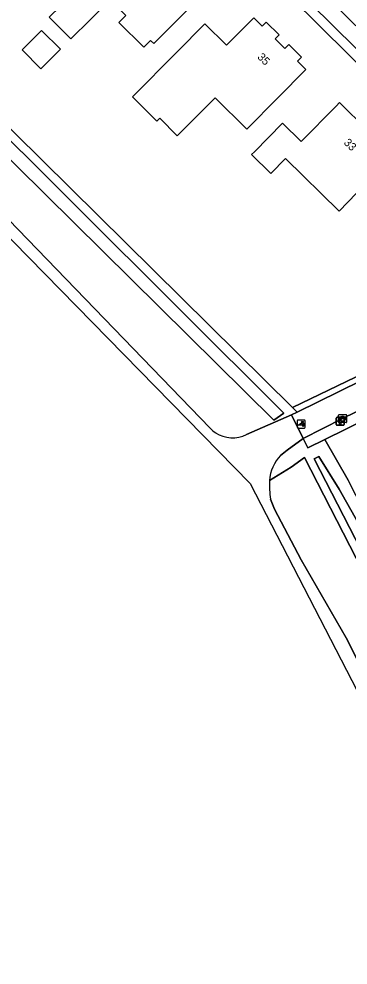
# Model space of a CAD drawing. Extents: x 160455 to 162082, y 388339 to 389736.
# Drawn here: x 160532.5 to 160573.7, y 389185.7 to 389303.9 of the extents above; entities that cross this region are included whole.
import ezdxf

# ---------------------------------------------------------------- set-up
doc = ezdxf.new("R2010")
doc.units = 0
for name, color, linetype in [('IMGEO_Erf', 7, 'Continuous'), ('IMGEO_Fietspad_gesloten', 7, 'Continuous'), ('IMGEO_Fietspad_open', 7, 'Continuous'), ('IMGEO_Groenvoorziening', 7, 'Continuous'), ('IMGEO_Hek', 7, 'Continuous'), ('IMGEO_Kolk', 7, 'Continuous'), ('IMGEO_Lichtmast', 7, 'Continuous'), ('IMGEO_Loofbos', 7, 'Continuous'), ('IMGEO_Pand', 7, 'Continuous'), ('IMGEO_Pand_nummerreeks', 7, 'Continuous'), ('IMGEO_Parkeervlak_open', 7, 'Continuous'), ('IMGEO_Poller', 7, 'Continuous'), ('IMGEO_Voetpad_open', 7, 'Continuous'), ('IMGEO_Waterloop', 7, 'Continuous')]:
    doc.layers.add(name, color=color, linetype=linetype)

msp = doc.modelspace()

# ---------------------------------------------------------------- linework, layer by layer
at = {"layer": 'IMGEO_Erf'}
for points in [[(160541.05, 389331.76), (160529.57, 389343.17), (160522.54, 389350.1), (160521.17, 389351.45), (160477.21, 389344.92), (160476.5, 389344.82), (160504.09, 389317.17), (160566.73, 389255.36), (160601.46, 389272.06), (160573.76, 389299.44)], [(160545.16, 389308), (160549.19, 389312.01), (160549.61, 389312.43), (160551.59, 389310.44), (160552.45, 389311.31), (160555.77, 389308.03), (160554.91, 389307.16), (160555.3, 389306.79), (160551.77, 389303.26), (160549.35, 389300.83), (160548.96, 389301.22), (160548.1, 389300.36), (160545, 389303.47), (160545.86, 389304.33), (160543.9, 389306.29), (160538.99, 389301.41), (160536.29, 389304.12), (160539.14, 389306.96), (160542.68, 389310.48)], [(160552.24, 389299.75), (160555.76, 389303.3), (160558.47, 389300.62), (160561.87, 389304.06), (160562.94, 389303), (160563.43, 389303.5), (160565.03, 389301.91), (160564.54, 389301.41), (160565.75, 389300.21), (160566.24, 389300.71), (160567.84, 389299.12), (160567.35, 389298.63), (160568.4, 389297.58), (160564.88, 389294.03), (160561.01, 389290.12), (160557.02, 389294.07), (160552.3, 389289.31), (160550.1, 389291.49), (160549.75, 389291.14), (160546.7, 389294.16)], [(160537.68, 389300.11), (160535.23, 389297.68), (160532.89, 389300.04), (160535.33, 389302.47)], [(160572.16, 389293), (160572.59, 389293.45), (160576.04, 389290.04), (160579.32, 389286.81), (160575.82, 389283.24), (160572.54, 389279.9), (160565.84, 389286.47), (160564.01, 389284.6), (160561.6, 389286.96), (160561.96, 389287.32), (160565.46, 389290.89), (160567.81, 389288.58)]]:
    msp.add_lwpolyline(points, close=True, dxfattribs=at)
msp.add_lwpolyline([(160589.14, 389260.39), (160570.78, 389251.37), (160573.68, 389246.26)], dxfattribs=at)
at = {"layer": 'IMGEO_Fietspad_gesloten'}
for points in [[(160556.37, 389252.81), (160500, 389311.07), (160483.76, 389327.85), (160483.32, 389327.42), (160482.33, 389326.48), (160561.44, 389245.87), (160611.02, 389149.89), (160621.46, 389140.34), (160622.7, 389137.8)], [(160565.21, 389249.37), (160566.05, 389250), (160568.04, 389251.49), (160566.61, 389254.45), (160560.98, 389251.97)], [(160595.51, 389183.11), (160591.81, 389190.69), (160587.74, 389198.52), (160584.27, 389205.22), (160580.21, 389213.03), (160576.69, 389220.14), (160573.42, 389226.57), (160567.81, 389236.32), (160564.46, 389242.64), (160563.98, 389243.89)]]:
    msp.add_lwpolyline(points, dxfattribs=at)
for centre, radius, start, end in [((160559.23, 389255.49), 3.92, 223.2124, 237.1765), ((160559.24, 389255.51), 3.95, 237.1607, 296.0751), ((160568.83, 389245.92), 4.99, 136.4036, 176.4603), ((160575.7, 389245.72), 11.87, 177.5436, 188.9)]:
    msp.add_arc(centre, radius, start, end, dxfattribs=at)
at = {"layer": 'IMGEO_Fietspad_open'}
msp.add_lwpolyline([(160602.94, 389272.29), (160601.8, 389271.73), (160567.3, 389254.79), (160566.61, 389254.45), (160568.04, 389251.49), (160572.98, 389253.96), (160589.99, 389262.28), (160605.39, 389269.77)], dxfattribs=at)
at = {"layer": 'IMGEO_Groenvoorziening'}
for points in [[(160601.8, 389271.73), (160601.46, 389272.06), (160566.73, 389255.36), (160567.3, 389254.79)], [(160624.19, 389145.4), (160623.05, 389144.83), (160569.43, 389248.94), (160570.02, 389249.22), (160572.55, 389245.16), (160578.76, 389234.16)]]:
    msp.add_lwpolyline(points, close=True, dxfattribs=at)
for points in [[(160578.79, 389237.2), (160575.79, 389242.52), (160575.65, 389242.45), (160573.68, 389246.26), (160570.78, 389251.37), (160568.63, 389250.31), (160568.04, 389251.49), (160566.05, 389250), (160565.21, 389249.37)], [(160563.85, 389246.23), (160566.57, 389247.88), (160568.21, 389249.12), (160581.98, 389222.33), (160583.95, 389218.53), (160589.98, 389206.82), (160591.69, 389203.52), (160608.49, 389170.9), (160609.94, 389168.09), (160621.95, 389144.78), (160617.82, 389144.17), (160618.16, 389143.88), (160618.79, 389143.48), (160619.42, 389143.08), (160620.07, 389142.69), (160620.54, 389142.41), (160621.39, 389141.97), (160622.37, 389141.59)]]:
    msp.add_lwpolyline(points, dxfattribs=at)
msp.add_arc((160568.83, 389245.92), 4.99, 136.4036, 176.4603, dxfattribs=at)
at = {"layer": 'IMGEO_Hek'}
for points in [[(160566.73, 389255.36), (160504.09, 389317.17), (160476.5, 389344.82)], [(160601.46, 389272.06), (160566.73, 389255.36)]]:
    msp.add_lwpolyline(points, dxfattribs=at)
at = {"layer": 'IMGEO_Kolk'}
for p, q in [((160572.48, 389253.54), (160572.48, 389254.39)), ((160572.56, 389254.46), (160573.41, 389254.46)), ((160572.74, 389253.96), (160572.74, 389253.97)), ((160572.78, 389254.01), (160573.18, 389254.01)), ((160573.18, 389253.92), (160572.78, 389253.92)), ((160572.97, 389254.24), (160572.99, 389254.24)), ((160573.22, 389253.97), (160573.22, 389253.96)), ((160573.48, 389254.39), (160573.48, 389253.54)), ((160573.41, 389253.46), (160572.56, 389253.46)), ((160572.99, 389253.68), (160572.97, 389253.68))]:
    msp.add_line(p, q, dxfattribs=at)
for points in [[(160572.48, 389253.54), (160572.48, 389254.39)], [(160572.56, 389254.46), (160573.41, 389254.46)], [(160573.48, 389254.39), (160573.48, 389253.54)], [(160573.41, 389253.46), (160572.56, 389253.46)]]:
    msp.add_lwpolyline(points, dxfattribs=at)
for centre, radius, start, end in [((160572.56, 389254.39), 0.0765, 91.552, 178.448), ((160572.56, 389254.39), 0.0765, 91.552, 178.448), ((160572.78, 389253.97), 0.0403, 85.8775, 175.7526), ((160572.78, 389253.96), 0.0366, 178.938, 274.7102), ((160573.19, 389253.97), 0.0386, 1.7309, 96.639), ((160573.18, 389253.96), 0.043, 264.8664, 352.4533), ((160573.41, 389254.39), 0.0765, 1.552, 88.448), ((160573.41, 389254.39), 0.0765, 1.552, 88.448), ((160572.56, 389253.54), 0.0765, 181.552, 268.448), ((160572.56, 389253.54), 0.0765, 181.552, 268.448), ((160573.41, 389253.54), 0.0765, 271.552, 358.448), ((160573.41, 389253.54), 0.0765, 271.552, 358.448)]:
    msp.add_arc(centre, radius, start, end, dxfattribs=at)
for centre, major_axis, ratio, start_param, end_param in [((160572.97, 389253.96), (-0.387, 0.002), 0.722429, 4.712389, 7.853982), ((160572.99, 389253.96), (-0.39, 0.002), 0.717154, 1.570796, 4.712389)]:
    msp.add_ellipse(centre, major_axis=major_axis, ratio=ratio, start_param=start_param, end_param=end_param, dxfattribs=at)
at = {"layer": 'IMGEO_Lichtmast'}
for p, q in [((160572.19, 389253.23), (160572.19, 389254.03)), ((160572.19, 389254.03), (160572.19, 389253.23)), ((160572.29, 389254.13), (160573.08, 389254.13)), ((160573.08, 389254.13), (160572.29, 389254.13)), ((160573.18, 389254.03), (160573.18, 389253.23)), ((160573.18, 389253.23), (160573.18, 389254.03)), ((160573.08, 389253.13), (160572.29, 389253.13)), ((160572.29, 389253.13), (160573.08, 389253.13))]:
    msp.add_line(p, q, dxfattribs=at)
msp.add_lwpolyline([(160572.61, 389254), (160572.76, 389254), (160572.76, 389253.25), (160572.61, 389253.25), (160572.61, 389254)], dxfattribs=at)
for centre, start, end in [((160572.29, 389254.03), 90, 180), ((160572.29, 389254.03), 90, 180), ((160573.08, 389254.03), 0, 90), ((160573.08, 389254.03), 360, 90), ((160572.29, 389253.23), 180, 270), ((160572.29, 389253.23), 180, 270), ((160573.08, 389253.23), 270, 0), ((160573.08, 389253.23), 270, 0)]:
    msp.add_arc(centre, 0.1, start, end, dxfattribs=at)
at = {"layer": 'IMGEO_Loofbos'}
msp.add_lwpolyline([(160500, 389317.32), (160474.51, 389342.48), (160475.98, 389343.93), (160500, 389320.01), (160565.62, 389254.66), (160564.4, 389253.77)], close=True, dxfattribs=at)
for points in [[(160470.12, 389341.7), (160470.11, 389341.13), (160470.35, 389340.71), (160483.32, 389327.42), (160483.76, 389327.85), (160500, 389311.07), (160556.37, 389252.81)], [(160560.98, 389251.97), (160566.61, 389254.45), (160567.3, 389254.79), (160566.73, 389255.36), (160504.09, 389317.17)], [(160591.69, 389203.52), (160589.98, 389206.82), (160583.95, 389218.53), (160581.98, 389222.33), (160568.21, 389249.12), (160566.57, 389247.88), (160563.85, 389246.23)], [(160563.98, 389243.89), (160564.46, 389242.64), (160567.81, 389236.32), (160573.42, 389226.57), (160576.69, 389220.14), (160580.21, 389213.03), (160584.27, 389205.22), (160587.74, 389198.52), (160591.81, 389190.69), (160595.51, 389183.11), (160599.26, 389175.58), (160602.6, 389169.16), (160605.56, 389163.53), (160609.01, 389156.95), (160611.63, 389151.36), (160614.08, 389147.81), (160616.52, 389145.3), (160617.82, 389144.17), (160621.95, 389144.78), (160609.94, 389168.09), (160608.49, 389170.9), (160591.69, 389203.52)]]:
    msp.add_lwpolyline(points, dxfattribs=at)
for centre, radius, start, end in [((160559.23, 389255.49), 3.92, 223.2124, 237.1765), ((160559.24, 389255.51), 3.95, 237.1607, 296.0751), ((160575.7, 389245.72), 11.87, 177.5436, 188.9)]:
    msp.add_arc(centre, radius, start, end, dxfattribs=at)
at = {"layer": 'IMGEO_Pand'}
for points in [[(160539.14, 389306.96), (160536.29, 389304.12), (160538.99, 389301.41), (160543.9, 389306.29), (160545.86, 389304.33), (160545, 389303.47), (160548.1, 389300.36), (160548.96, 389301.22), (160549.35, 389300.83), (160551.77, 389303.26), (160555.3, 389306.79), (160554.91, 389307.16), (160555.77, 389308.03), (160552.45, 389311.31), (160551.59, 389310.44), (160549.61, 389312.43), (160549.19, 389312.01), (160545.16, 389308), (160542.68, 389310.48)], [(160568.4, 389297.58), (160567.35, 389298.63), (160567.84, 389299.12), (160566.24, 389300.71), (160565.75, 389300.21), (160564.54, 389301.41), (160565.03, 389301.91), (160563.43, 389303.5), (160562.94, 389303), (160561.87, 389304.06), (160558.47, 389300.62), (160555.76, 389303.3), (160552.24, 389299.75), (160546.7, 389294.16), (160549.75, 389291.14), (160550.1, 389291.49), (160552.3, 389289.31), (160557.02, 389294.07), (160561.01, 389290.12), (160564.88, 389294.03)], [(160535.23, 389297.68), (160537.68, 389300.11), (160535.33, 389302.47), (160532.89, 389300.04)], [(160561.96, 389287.32), (160561.6, 389286.96), (160564.01, 389284.6), (160565.84, 389286.47), (160572.54, 389279.9), (160575.82, 389283.24), (160579.32, 389286.81), (160576.04, 389290.04), (160572.59, 389293.45), (160572.16, 389293), (160567.81, 389288.58), (160565.46, 389290.89)]]:
    msp.add_lwpolyline(points, close=True, dxfattribs=at)
at = {"layer": 'IMGEO_Parkeervlak_open'}
msp.add_lwpolyline([(160574.66, 389300.24), (160576.07, 389301.66), (160567.65, 389309.99), (160567.57, 389310.08), (160566.15, 389308.66)], close=True, dxfattribs=at)
at = {"layer": 'IMGEO_Poller'}
for p, q in [((160567.31, 389253.69), (160567.31, 389252.88)), ((160567.31, 389253.69), (160567.31, 389252.88)), ((160568.21, 389253.79), (160567.41, 389253.79)), ((160568.21, 389253.79), (160567.41, 389253.79)), ((160567.41, 389252.79), (160568.21, 389252.79)), ((160567.41, 389252.79), (160568.21, 389252.79)), ((160568.31, 389252.88), (160568.31, 389253.69)), ((160568.31, 389252.88), (160568.31, 389253.69))]:
    msp.add_line(p, q, dxfattribs=at)
for points in [[(160567.95, 389253.14), (160567.43, 389253.14), (160567.86, 389253.42)], [(160567.99, 389253.52), (160567.98, 389253.44), (160567.85, 389253.65)], [(160567.85, 389253.65), (160568.08, 389253.58), (160568.01, 389253.55)], [(160568.01, 389252.97), (160568.07, 389253.2), (160568.1, 389253.13)], [(160568.14, 389253.11), (160568.21, 389253.1), (160568.01, 389252.97)]]:
    msp.add_lwpolyline(points, dxfattribs=at)
for centre, radius, start, end in [((160567.41, 389253.69), 0.0946, 90, 180), ((160567.41, 389253.69), 0.0946, 90, 180), ((160567.41, 389252.88), 0.0946, 180, 270), ((160567.41, 389252.88), 0.0946, 180, 270), ((160567.62, 389253.19), 0.332, 351.3247, 42.4854), ((160567.63, 389253.2), 0.476, 351.7527, 41.1691), ((160567.63, 389253.2), 0.516, 349.3569, 42.2912), ((160568.21, 389253.69), 0.0946, 0, 90), ((160568.21, 389253.69), 0.0946, 0, 90), ((160568.21, 389252.88), 0.0946, 270, 0), ((160568.21, 389252.88), 0.0946, 270, 0)]:
    msp.add_arc(centre, radius, start, end, dxfattribs=at)
at = {"layer": 'IMGEO_Voetpad_open'}
for points in [[(160541.05, 389331.76), (160573.76, 389299.44), (160601.46, 389272.06), (160601.8, 389271.73), (160602.94, 389272.29), (160600.95, 389274.26), (160600.04, 389275.15), (160589.54, 389285.53), (160587.97, 389287.08), (160585.46, 389289.57), (160577.13, 389297.8), (160574.66, 389300.24), (160566.15, 389308.66)], [(160589.99, 389262.28), (160572.98, 389253.96), (160568.04, 389251.49), (160568.63, 389250.31), (160570.78, 389251.37), (160589.14, 389260.39)]]:
    msp.add_lwpolyline(points, dxfattribs=at)
at = {"layer": 'IMGEO_Waterloop'}
for points in [[(160564.4, 389253.77), (160565.62, 389254.66), (160500, 389320.01), (160475.98, 389343.93), (160474.51, 389342.48), (160500, 389317.32)], [(160623.05, 389144.83), (160624.19, 389145.4), (160578.76, 389234.16), (160572.55, 389245.16), (160570.02, 389249.22), (160569.43, 389248.94)]]:
    msp.add_lwpolyline(points, close=True, dxfattribs=at)

# ---------------------------------------------------------------- texts
at = {"layer": 'IMGEO_Pand_nummerreeks'}
for s, rotation, p in [('35', 315.2614, (160562.25, 389299.07)), ('33', 315.4028, (160573.06, 389288.37))]:
    msp.add_text(s, height=1, rotation=rotation, dxfattribs=at).set_placement(p)

doc.saveas('drawing.dxf')
